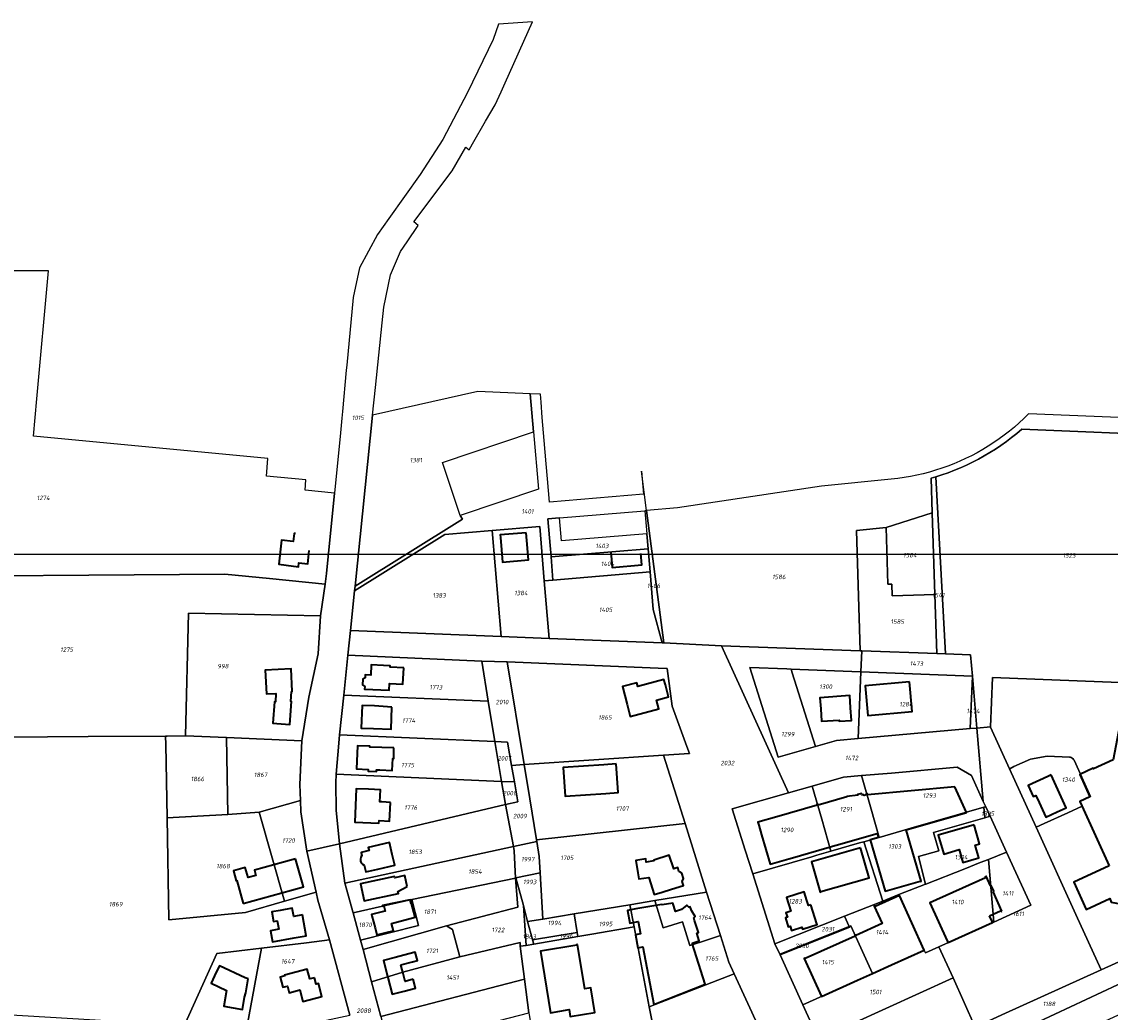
# Model space of a CAD drawing. Extents: x 177930 to 190767, y 381068 to 392034.
# Tile 297 of 318: x 182374 to 182811, y 390621 to 391019. Entities that reach past the tile are written whole.
import ezdxf
from ezdxf.enums import TextEntityAlignment as Align

# ---------------------------------------------------------------- set-up
doc = ezdxf.new("R2010")
doc.units = 0
for name, color, linetype, lineweight in [('B-XX-KG-GRENS_PERCEEL-GV', 150, 'Continuous', 25), ('B-XX-KG-GRENS_PERCEEL-S', 150, 'Continuous', 25), ('B-XX-OG-BEBOUWING-G', 7, 'Continuous', 35)]:
    doc.layers.add(name, color=color, linetype=linetype, lineweight=lineweight)
doc.styles.add('NLCS-ISO', font='NLCS-ISO.ttf', dxfattribs={"height": 1.8})

# ---------------------------------------------------------------- blocks, each defined once
blk = doc.blocks.new('SKG-PERCEELNUMMER-SO')
at = {"layer": 'DefPoints'}
blk.add_point((0, 0), dxfattribs=at)
at = {"style": 'NLCS-ISO', "oblique": 10, "flags": 1}
blk.add_attdef('GEMEENTECODE', text='', height=1.8, dxfattribs=at).set_placement((-0.5, 2.55), align=Align.MIDDLE_RIGHT)
at = {"style": 'NLCS-ISO', "oblique": 10}
blk.add_attdef('PERCEELNUMMER', text='', height=1.8, dxfattribs=at).set_placement((0, 0), align=Align.MIDDLE_CENTER)
at = {"style": 'NLCS-ISO', "oblique": 10, "flags": 1}
blk.add_attdef('SECTIE', text='', height=1.8, dxfattribs=at).set_placement((0.5, 2.5), align=Align.MIDDLE_LEFT)

msp = doc.modelspace()

# ---------------------------------------------------------------- linework, layer by layer
at = {"layer": 'B-XX-KG-GRENS_PERCEEL-GV'}
for points in [[(182579.097, 391019.245), (182565.444, 391018.234), (182563.274, 391012.091), (182552.959, 390990.862), (182542.986, 390971.942), (182533.937, 390957.904), (182521.276, 390940.094), (182516.762, 390933.743), (182509.559, 390920.356), (182506.908, 390908.361), (182504.383, 390881.258), (182504.196, 390879.251), (182502.646, 390862.607), (182502.393, 390859.888), (182501.848, 390854.035), (182499.44, 390829.724), (182496.242, 390797.441), (182495.655, 390793.191), (182493.892, 390780.42), (182492.927, 390765.147), (182489.124, 390747.749), (182486.3, 390730.22), (182485.596, 390712.577), (182485.759, 390706.187), (182485.875, 390701.653), (182488.352, 390685.878), (182501.544, 390688.842), (182500.083, 390702.336), (182499.942, 390713.357), (182500.205, 390716.745), (182501.181, 390729.298), (182501.529, 390732.641), (182503.178, 390748.477), (182504.854, 390764.557), (182505.889, 390774.49), (182507.534, 390790.494), (182507.728, 390792.384), (182514.785, 390861.035), (182515.936, 390872.237), (182518.61, 390898.262), (182519.253, 390904.514), (182521.957, 390917.57), (182526.014, 390926.925), (182528.662, 390930.808), (182533.118, 390937.342), (182531.42, 390938.787), (182546.815, 390959.273), (182552.281, 390968.899), (182553.61, 390967.742), (182554.97, 390970.11), (182560.203, 390979.223), (182564.038, 390985.902), (182566.424, 390991.054), (182568.081, 390994.74)], [(182496.242, 390797.441), (182499.44, 390829.724), (182487.613, 390830.985), (182487.965, 390835.127), (182472.202, 390836.599), (182472.663, 390843.648), (182378.484, 390852.65), (182379.836, 390867.691), (182384.456, 390919.077), (182287.713, 390919.096), (182298.478, 390857.932), (182301.737, 390839.412), (182304.652, 390822.851), (182309.35, 390796.157), (182455.399, 390797.16), (182473.295, 390795.394), (182495.655, 390793.191)], [(182514.785, 390861.035), (182507.728, 390792.384), (182507.763, 390792.406), (182550.924, 390819.296), (182549.997, 390820.779), (182542.834, 390842.102), (182579.459, 390854.412), (182578.175, 390869.718), (182557.059, 390870.572), (182514.803, 390861.039)], [(182507.728, 390792.384), (182507.534, 390790.494), (182507.57, 390790.517), (182543.808, 390813.095), (182562.884, 390814.698), (182581.961, 390816.299), (182583.79, 390794.522), (182587.277, 390794.817), (182586.497, 390804.091), (182585.208, 390819.422), (182589.939, 390819.818), (182624.257, 390822.688), (182624.849, 390822.738), (182622.923, 390838.625), (182623.702, 390829.34), (182585.847, 390826.158), (182585.068, 390835.443), (182584.553, 390841.58), (182583.772, 390850.864), (182582.992, 390860.149), (182582.477, 390866.286), (182582.202, 390869.555), (182578.175, 390869.718), (182579.459, 390854.412), (182581.401, 390831.332), (182549.997, 390820.779), (182550.924, 390819.296), (182507.763, 390792.406)], [(182745.094, 390765.117), (182741.094, 390836.288), (182739.276, 390835.746), (182739.714, 390821.872), (182740.749, 390789.072), (182741.501, 390765.248)], [(182631.129, 390769.563), (182631.773, 390769.538), (182624.849, 390822.738), (182624.257, 390822.688), (182625.038, 390813.443), (182625.55, 390807.354), (182626.329, 390798.076), (182627.594, 390783.034), (182631.119, 390769.603)], [(182739.714, 390821.872), (182721.199, 390815.88), (182721.884, 390793.154), (182723.507, 390793.201), (182723.663, 390788.528), (182740.749, 390789.072)], [(182625.038, 390813.443), (182590.719, 390810.563), (182589.939, 390819.818), (182585.208, 390819.422), (182586.497, 390804.091), (182625.55, 390807.354)], [(182566.462, 390772.107), (182566.46, 390772.132), (182562.884, 390814.698), (182543.808, 390813.095), (182507.57, 390790.517), (182507.534, 390790.494), (182505.889, 390774.49)], [(182566.46, 390772.132), (182566.462, 390772.107), (182585.741, 390771.349), (182585.738, 390771.379), (182583.79, 390794.522), (182581.961, 390816.299), (182562.884, 390814.698)], [(182741.501, 390765.248), (182740.749, 390789.072), (182723.663, 390788.528), (182723.507, 390793.201), (182721.884, 390793.154), (182721.199, 390815.88), (182709.22, 390814.682), (182710.767, 390766.391), (182710.768, 390766.37), (182711.37, 390766.348)], [(182626.329, 390798.076), (182625.55, 390807.354), (182586.497, 390804.091), (182587.277, 390794.817)], [(182455.399, 390797.16), (182309.35, 390796.157), (182320.053, 390731.403), (182351.342, 390731.576), (182400.424, 390731.931), (182431.554, 390732.097), (182432.175, 390732.1), (182439.589, 390732.139), (182440.829, 390781.497), (182493.892, 390780.42), (182495.655, 390793.191), (182473.295, 390795.394)], [(182585.738, 390771.379), (182585.741, 390771.349), (182631.129, 390769.563), (182631.119, 390769.603), (182627.594, 390783.034), (182626.329, 390798.076), (182587.277, 390794.817), (182583.79, 390794.522)], [(182486.3, 390730.22), (182489.124, 390747.749), (182492.927, 390765.147), (182493.892, 390780.42), (182440.829, 390781.497), (182439.589, 390732.139), (182456.047, 390731.463)], [(182681.935, 390709.26), (182691.511, 390711.99), (182703.984, 390715.532), (182711.298, 390716.184), (182723.285, 390717.225), (182749.786, 390719.583), (182755.46, 390716.291), (182760.229, 390705.808), (182757.645, 390735.34), (182754.956, 390735.095), (182709.962, 390731.077), (182701.254, 390730.353), (182692.836, 390727.953), (182677.806, 390723.67), (182666.405, 390759.713), (182681.31, 390759.128), (182682.947, 390759.059), (182710.854, 390757.888), (182711.035, 390757.88), (182711.37, 390766.348), (182710.768, 390766.37), (182655.013, 390768.405)], [(182711.035, 390757.88), (182755.828, 390756.114), (182755.073, 390764.753), (182745.094, 390765.117), (182741.501, 390765.248), (182711.37, 390766.348)], [(182503.178, 390748.477), (182561.268, 390746.079), (182558.634, 390762.218), (182504.854, 390764.557)], [(182563.935, 390729.922), (182569.033, 390729.7), (182570.667, 390720.332), (182575.659, 390720.667), (182568.884, 390761.904), (182558.634, 390762.218), (182561.268, 390746.079)], [(182642.101, 390725.126), (182641.115, 390727.846), (182635.234, 390744.063), (182633.165, 390759.244), (182629.612, 390759.346), (182568.884, 390761.904), (182575.659, 390720.667), (182631.683, 390724.427)], [(182682.947, 390759.059), (182681.31, 390759.128), (182666.405, 390759.713), (182677.806, 390723.67), (182692.836, 390727.953), (182683.416, 390757.585)], [(182683.416, 390757.585), (182692.836, 390727.953), (182701.254, 390730.353), (182709.962, 390731.077), (182711.035, 390757.88), (182710.854, 390757.888), (182682.947, 390759.059)], [(182755.828, 390756.114), (182711.035, 390757.88), (182709.962, 390731.077), (182754.956, 390735.095)], [(182754.956, 390735.095), (182757.645, 390735.34), (182755.828, 390756.114)], [(182561.268, 390746.079), (182503.178, 390748.477), (182501.529, 390732.641), (182563.935, 390729.922)], [(182779.328, 390664.06), (182764.469, 390657.334), (182742.425, 390647.358), (182748.054, 390634.909), (182748.078, 390634.856), (182757.012, 390615.059), (182767.735, 390619.992), (182807.62, 390638.065), (182797.432, 390660.415), (182781.442, 390695.444), (182770.749, 390718.87), (182763.064, 390735.706), (182763.068, 390735.819), (182757.645, 390735.34), (182760.229, 390705.808), (182761.198, 390703.677), (182762.948, 390699.859), (182769.571, 390685.41)], [(182438.995, 390615.631), (182452.238, 390644.69), (182470.159, 390646.862), (182488.193, 390649.048), (182497.433, 390650.168), (182492.818, 390666.167), (182492.105, 390669.315), (182479.4, 390665.686), (182463.658, 390661.121), (182432.926, 390658.22), (182432.219, 390699.253), (182431.623, 390728.674), (182431.554, 390732.097), (182400.424, 390731.931), (182351.342, 390731.576), (182353.128, 390708.653), (182356.431, 390688.391), (182362.784, 390657.865), (182364.707, 390639.504), (182367.383, 390620.142), (182434.583, 390616.133)], [(182456.648, 390700.518), (182456.047, 390731.463), (182439.589, 390732.139), (182432.175, 390732.1), (182431.554, 390732.097), (182431.623, 390728.674), (182432.219, 390699.253)], [(182456.648, 390700.518), (182469.181, 390701.452), (182485.759, 390706.187), (182485.596, 390712.577), (182486.3, 390730.22), (182456.047, 390731.463)], [(182563.935, 390729.922), (182501.529, 390732.641), (182501.181, 390729.298), (182500.205, 390716.745), (182566.587, 390713.876)], [(182563.935, 390729.922), (182566.587, 390713.876), (182571.833, 390713.649), (182570.667, 390720.332), (182569.033, 390729.7)], [(182575.659, 390720.667), (182577.939, 390706.823), (182580.656, 390690.328), (182640.341, 390696.934), (182631.683, 390724.427)], [(182799.964, 390703.87), (182799.08, 390705.818), (182803.29, 390707.761), (182802.199, 390710.201), (182796.746, 390722.404), (182796.538, 390722.74), (182796.273, 390723.032), (182795.959, 390723.272), (182795.606, 390723.449), (182795.227, 390723.56), (182794.834, 390723.599), (182785.837, 390723.969), (182779.196, 390722.783), (182772.456, 390719.902), (182770.835, 390718.922), (182770.749, 390718.87), (182781.442, 390695.444), (182784.727, 390696.938), (182794.271, 390701.28)], [(182566.587, 390713.876), (182500.205, 390716.745), (182499.942, 390713.357), (182500.083, 390702.336), (182501.544, 390688.842), (182568.177, 390704.525)], [(182580.752, 390689.74), (182580.656, 390690.328), (182577.939, 390706.823), (182575.659, 390720.667), (182570.667, 390720.332), (182571.833, 390713.649), (182573.216, 390705.711), (182568.177, 390704.525), (182571.392, 390687.699)], [(182711.298, 390716.184), (182715.121, 390702.779), (182718.385, 390691.37), (182729.713, 390694.636), (182731.155, 390695.05), (182760.435, 390703.457), (182761.198, 390703.677), (182760.229, 390705.808), (182755.46, 390716.291), (182749.786, 390719.583), (182723.285, 390717.225)], [(182568.177, 390704.525), (182573.216, 390705.711), (182571.833, 390713.649), (182566.587, 390713.876)], [(182698.964, 390685.81), (182710.513, 390689.128), (182712.236, 390689.617), (182718.385, 390691.37), (182715.121, 390702.779), (182711.298, 390716.184), (182703.984, 390715.532), (182691.511, 390711.99), (182695.282, 390698.762)], [(182659.307, 390702.809), (182664.53, 390686.299), (182667.554, 390676.782), (182691.278, 390683.601), (182693.345, 390684.195), (182698.964, 390685.81), (182695.282, 390698.762), (182691.511, 390711.99), (182681.935, 390709.26)], [(182479.4, 390665.686), (182492.105, 390669.315), (182488.352, 390685.878), (182485.875, 390701.653), (182485.759, 390706.187), (182469.181, 390701.452)], [(182568.177, 390704.525), (182501.544, 390688.842), (182503.669, 390672.934), (182571.392, 390687.699)], [(182760.803, 390699.248), (182762.948, 390699.859), (182761.198, 390703.677), (182760.435, 390703.457)], [(182469.181, 390701.452), (182456.648, 390700.518), (182432.219, 390699.253), (182432.926, 390658.22), (182463.658, 390661.121), (182479.4, 390665.686)], [(182740.256, 390693.392), (182760.803, 390699.248), (182760.435, 390703.457), (182731.155, 390695.05), (182729.713, 390694.636), (182718.385, 390691.37), (182712.236, 390689.617), (182719.795, 390665.783), (182726.324, 390668.364), (182737.059, 390672.608), (182734.158, 390683.636), (182742.369, 390685.977)], [(182734.158, 390683.636), (182737.059, 390672.608), (182737.102, 390672.625), (182752.77, 390678.785), (182758.976, 390681.231), (182762.265, 390682.528), (182769.571, 390685.41), (182762.948, 390699.859), (182760.803, 390699.248), (182740.256, 390693.392), (182742.369, 390685.977)], [(182580.752, 390689.74), (182581.746, 390683.632), (182582.127, 390677.068), (182583.2, 390658.562), (182595.804, 390660.625), (182618.155, 390664.283), (182628.241, 390665.934), (182649.034, 390669.337), (182640.341, 390696.934), (182580.656, 390690.328)], [(182571.392, 390687.699), (182503.669, 390672.934), (182503.714, 390672.597), (182506.783, 390661.487), (182507.012, 390661.005), (182530.495, 390666.391), (182572.204, 390675.017), (182571.734, 390685.915)], [(182571.392, 390687.699), (182571.734, 390685.915), (182572.204, 390675.017), (182572.379, 390675.053), (182582.127, 390677.068), (182581.746, 390683.632), (182580.752, 390689.74)], [(182710.513, 390689.128), (182698.964, 390685.81), (182693.345, 390684.195), (182691.278, 390683.601), (182667.554, 390676.782), (182676.472, 390648.617), (182704.497, 390659.695), (182719.806, 390665.747), (182719.795, 390665.783), (182712.236, 390689.617)], [(182726.324, 390668.364), (182726.354, 390668.299), (182736.463, 390646.06), (182736.991, 390644.899), (182742.425, 390647.358), (182764.469, 390657.334), (182762.265, 390682.528), (182758.976, 390681.231), (182752.77, 390678.785), (182737.102, 390672.625), (182737.059, 390672.608)], [(182762.265, 390682.528), (182764.469, 390657.334), (182779.328, 390664.06), (182769.571, 390685.41)], [(182509.965, 390650.014), (182510.93, 390646.349), (182544.517, 390655.799), (182573.175, 390663.367), (182572.204, 390675.017), (182530.495, 390666.391), (182533.229, 390655.91)], [(182572.204, 390675.017), (182573.175, 390663.367), (182544.517, 390655.799), (182546.956, 390654.396), (182549.885, 390643.303), (182574.048, 390649.093), (182574.143, 390647.576), (182576.438, 390647.923), (182575.369, 390663.946), (182572.379, 390675.053)], [(182577.088, 390657.561), (182583.2, 390658.562), (182582.127, 390677.068), (182572.379, 390675.053), (182575.369, 390663.946)], [(182649.034, 390669.337), (182628.241, 390665.934), (182631.617, 390655.056), (182639.277, 390657.399), (182642.294, 390647.907), (182646.991, 390649.421), (182654.582, 390651.867)], [(182509.965, 390650.014), (182533.229, 390655.91), (182530.495, 390666.391), (182507.012, 390661.005)], [(182619.902, 390655.381), (182618.155, 390664.283), (182595.804, 390660.625), (182597.052, 390653.176), (182597.326, 390651.505), (182602.952, 390652.472)], [(182618.155, 390664.283), (182619.902, 390655.381), (182625.987, 390623.218), (182660.115, 390636.494), (182657.977, 390641.179), (182654.582, 390651.867), (182646.991, 390649.421), (182642.294, 390647.907), (182639.277, 390657.399), (182631.617, 390655.056), (182628.241, 390665.934)], [(182704.497, 390659.695), (182706.379, 390655.561), (182707.008, 390655.81), (182715.678, 390636.634), (182736.463, 390646.06), (182726.354, 390668.299), (182726.324, 390668.364), (182719.795, 390665.783), (182719.806, 390665.747)], [(182707.117, 390582.041), (182820.425, 390635.038), (182819.586, 390636.919), (182877.312, 390666.151), (182867.715, 390664.379), (182861.42, 390662.193), (182855.29, 390659.761), (182807.62, 390638.065), (182767.735, 390619.992), (182757.012, 390615.059), (182751.625, 390612.581), (182752.874, 390609.945), (182731.457, 390597.107), (182706.448, 390583.447)], [(182877.312, 390666.151), (182819.586, 390636.919), (182820.425, 390635.038), (182707.117, 390582.041), (182713.665, 390572.029), (182760.306, 390594.968), (182819.786, 390622.457), (182820.069, 390620.174), (182837.357, 390626.804), (182857.837, 390631.781), (182864.049, 390629.614), (182881.812, 390668.429)], [(182576.438, 390647.923), (182579.539, 390648.455), (182579.058, 390650.244), (182579.041, 390650.306), (182577.088, 390657.561), (182575.369, 390663.946)], [(182579.041, 390650.306), (182579.058, 390650.244), (182597.052, 390653.176), (182595.804, 390660.625), (182583.2, 390658.562), (182577.088, 390657.561)], [(182514.401, 390633.368), (182526.915, 390637.256), (182549.885, 390643.303), (182546.956, 390654.396), (182544.517, 390655.799), (182510.93, 390646.349)], [(182676.472, 390648.617), (182678.461, 390644.493), (182706.379, 390655.561), (182704.497, 390659.695)], [(182678.461, 390644.493), (182678.609, 390644.186), (182706.536, 390655.217), (182706.379, 390655.561)], [(182678.609, 390644.186), (182687.745, 390623.995), (182715.678, 390636.634), (182707.008, 390655.81), (182706.379, 390655.561), (182706.536, 390655.217)], [(182631.329, 390596.353), (182630.768, 390599.174), (182625.987, 390623.218), (182619.902, 390655.381), (182602.952, 390652.472), (182597.326, 390651.505), (182579.539, 390648.455), (182576.438, 390647.923), (182574.143, 390647.576), (182575.808, 390634.396), (182577.608, 390620.877), (182577.761, 390619.975), (182579.297, 390610.878), (182580.984, 390601.704), (182591.11, 390593.996), (182590.228, 390579.033), (182589.835, 390571.382), (182588.688, 390549.267), (182597.347, 390549.312), (182605.54, 390550.376), (182619.196, 390552.071), (182611.438, 390592.344)], [(182579.539, 390648.455), (182597.326, 390651.505), (182597.052, 390653.176), (182579.058, 390650.244)], [(182464.484, 390616.362), (182470.159, 390646.862), (182452.238, 390644.69), (182438.995, 390615.631), (182446.892, 390615.806), (182458.612, 390616.067)], [(182470.159, 390646.862), (182464.484, 390616.362), (182492.473, 390617.101), (182505.611, 390619.924), (182497.433, 390650.168), (182488.193, 390649.048)], [(182514.401, 390633.368), (182518.157, 390619.319), (182575.808, 390634.396), (182574.143, 390647.576), (182574.048, 390649.093), (182549.885, 390643.303), (182526.915, 390637.256)], [(182748.078, 390634.856), (182748.054, 390634.909), (182742.425, 390647.358), (182736.991, 390644.899), (182736.463, 390646.06), (182715.678, 390636.634), (182687.745, 390623.995), (182693.939, 390610.305)], [(182518.157, 390619.319), (182521.623, 390606.357), (182577.608, 390620.877), (182575.808, 390634.396)], [(182625.987, 390623.218), (182630.768, 390599.174), (182670.217, 390614.354), (182660.115, 390636.494)], [(182699.209, 390598.658), (182706.448, 390583.447), (182731.457, 390597.107), (182752.874, 390609.945), (182751.625, 390612.581), (182757.012, 390615.059), (182748.078, 390634.856), (182693.939, 390610.305)]]:
    msp.add_lwpolyline(points, close=True, dxfattribs=at)
for points in [[(182920.112, 390855.878), (182778.442, 390861.612), (182776.587, 390859.791), (182774.68, 390858.025), (182772.723, 390856.315), (182770.718, 390854.661), (182768.665, 390853.067), (182766.568, 390851.532), (182764.427, 390850.058), (182762.244, 390848.647), (182760.022, 390847.299), (182757.762, 390846.016), (182755.465, 390844.799), (182753.135, 390843.648), (182750.772, 390842.565), (182748.379, 390841.551), (182745.957, 390840.606), (182743.51, 390839.732), (182741.038, 390838.929), (182738.544, 390838.197), (182736.03, 390837.537), (182733.498, 390836.951), (182730.95, 390836.437), (182728.388, 390835.998), (182725.815, 390835.632), (182723.232, 390835.341), (182695.198, 390832.605), (182637.264, 390823.796), (182624.849, 390822.738), (182631.773, 390769.538), (182655.013, 390768.405), (182710.768, 390766.37), (182710.767, 390766.391), (182709.22, 390814.682), (182721.199, 390815.88), (182739.714, 390821.872), (182739.276, 390835.746), (182741.094, 390836.288), (182743.628, 390837.096), (182746.139, 390837.975), (182748.623, 390838.925), (182751.08, 390839.944), (182753.507, 390841.033), (182755.902, 390842.19), (182758.263, 390843.414), (182760.589, 390844.704), (182762.878, 390846.06), (182765.127, 390847.48), (182767.335, 390848.963), (182769.501, 390850.507), (182771.622, 390852.113), (182773.696, 390853.777), (182775.723, 390855.5), (182839.878, 390852.793)], [(182839.878, 390852.793), (182775.723, 390855.5), (182773.696, 390853.777), (182771.622, 390852.113), (182769.501, 390850.507), (182767.335, 390848.963), (182765.127, 390847.48), (182762.878, 390846.06), (182760.589, 390844.704), (182758.263, 390843.414), (182755.902, 390842.19), (182753.507, 390841.033), (182751.08, 390839.944), (182748.623, 390838.925), (182746.139, 390837.975), (182743.628, 390837.096), (182741.094, 390836.288), (182745.094, 390765.117), (182755.073, 390764.753), (182755.828, 390756.114), (182757.645, 390735.34), (182763.068, 390735.819), (182763.87, 390755.701), (182855.805, 390752.046)], [(182693.939, 390610.305), (182687.745, 390623.995), (182678.609, 390644.186), (182678.461, 390644.493), (182676.472, 390648.617), (182667.554, 390676.782), (182664.53, 390686.299), (182659.307, 390702.809), (182681.935, 390709.26), (182655.013, 390768.405), (182631.773, 390769.538), (182631.129, 390769.563), (182585.741, 390771.349), (182566.462, 390772.107), (182505.889, 390774.49), (182504.854, 390764.557), (182558.634, 390762.218), (182568.884, 390761.904), (182629.612, 390759.346), (182633.165, 390759.244), (182635.234, 390744.063), (182641.115, 390727.846), (182642.101, 390725.126), (182631.683, 390724.427), (182640.341, 390696.934), (182649.034, 390669.337), (182654.582, 390651.867), (182657.977, 390641.179), (182660.115, 390636.494), (182670.217, 390614.354)], [(182855.805, 390752.046), (182763.87, 390755.701), (182763.068, 390735.819), (182763.064, 390735.706), (182770.749, 390718.87), (182770.835, 390718.922), (182772.456, 390719.902), (182779.196, 390722.783), (182785.837, 390723.969), (182794.834, 390723.599), (182795.227, 390723.56), (182795.606, 390723.449), (182795.959, 390723.272), (182796.273, 390723.032), (182796.538, 390722.74), (182796.746, 390722.404), (182802.199, 390710.201), (182803.29, 390707.761), (182799.08, 390705.818), (182799.964, 390703.87), (182794.271, 390701.28), (182784.727, 390696.938), (182781.442, 390695.444), (182797.432, 390660.415), (182807.62, 390638.065), (182855.29, 390659.761)], [(182518.157, 390619.319), (182514.401, 390633.368), (182510.93, 390646.349), (182509.965, 390650.014), (182507.012, 390661.005), (182506.783, 390661.487), (182503.714, 390672.597), (182503.669, 390672.934), (182501.544, 390688.842), (182488.352, 390685.878), (182492.105, 390669.315), (182492.818, 390666.167), (182497.433, 390650.168), (182505.611, 390619.924)]]:
    msp.add_lwpolyline(points, dxfattribs=at)
at = {"layer": 'B-XX-OG-BEBOUWING-G'}
for points in [[(182483.768, 390813.526), (182483.274, 390813.582), (182482.912, 390810.382), (182478.191, 390810.916), (182477.085, 390801.138), (182479.999, 390800.808)], [(182479.999, 390800.808), (182484.958, 390800.169), (182485.161, 390801.739), (182488.703, 390801.357), (182489.309, 390806.756)], [(182610.523, 390806.186), (182611.043, 390799.922), (182622.964, 390800.912), (182622.584, 390805.487)], [(182853.232, 390738.277), (182842.389, 390740.348), (182840.74, 390731.688), (182815.104, 390736.57), (182812.444, 390722.602), (182804.478, 390718.989), (182804.396, 390719.171), (182798.966, 390716.708), (182803.082, 390707.634), (182799.08, 390705.818), (182799.87, 390704.076)], [(182810.844, 390679.888), (182796.557, 390673.383), (182801.586, 390662.415), (182811.149, 390666.8), (182811.585, 390665.383), (182816.546, 390664.438), (182819.501, 390679.949), (182838.532, 390688.615), (182838.206, 390689.346), (182842.391, 390691.253), (182842.725, 390693.077), (182846.154, 390694.612), (182846.934, 390694.153), (182851.343, 390696.163), (182852.461, 390701.654), (182860.107, 390700.228), (182866.803, 390735.696)], [(182713.352, 390708.908), (182713.191, 390708.862), (182713.311, 390708.443), (182712.31, 390708.146), (182712.218, 390708.416), (182712.205, 390708.522), (182711.43, 390708.444), (182711.25, 390709.058), (182709.734, 390708.618), (182709.833, 390708.277), (182705.365, 390707.826), (182705.378, 390707.692), (182693.809, 390704.372), (182693.675, 390704.791), (182693.52, 390704.744)], [(182748.821, 390711.643), (182713.627, 390708.534), (182713.512, 390708.953), (182713.352, 390708.908)], [(182729.276, 390694.461), (182753.061, 390701.28), (182753.088, 390701.221), (182753.478, 390701.405), (182748.821, 390711.643)], [(182693.52, 390704.744), (182693.364, 390704.697), (182693.492, 390704.276), (182677.219, 390699.604), (182677.281, 390699.675), (182669.676, 390697.475), (182670.015, 390696.303), (182671.143, 390692.356), (182674.542, 390680.545), (182682.094, 390682.716), (182682.07, 390682.774), (182682.551, 390682.912), (182698.32, 390687.437), (182698.382, 390687.211), (182698.54, 390687.254)], [(182799.87, 390704.076), (182810.844, 390679.888)], [(182698.54, 390687.254), (182698.698, 390687.297), (182698.642, 390687.541), (182701.045, 390688.229), (182717.634, 390692.98)], [(182718.098, 390691.375), (182714.821, 390690.43), (182720.78, 390669.788), (182734.861, 390673.823), (182734.926, 390673.618), (182735.228, 390673.713), (182729.276, 390694.461)], [(182717.634, 390692.98), (182718.098, 390691.375)], [(182483.831, 390682.757), (182478.953, 390681.364), (182467.29, 390678.146), (182467.859, 390676.106), (182464.769, 390675.245), (182463.604, 390679.274), (182458.858, 390677.958), (182459.968, 390673.915), (182460.258, 390673.989), (182462.826, 390664.767)], [(182462.826, 390664.767), (182482.159, 390670.114), (182487.044, 390671.51), (182483.831, 390682.757)], [(182764.144, 390669.586), (182764.399, 390669.701), (182763.364, 390671.988), (182763.109, 390671.872), (182761.364, 390675.726), (182760.973, 390675.548), (182761.167, 390675.12), (182738.804, 390665.056), (182745.737, 390649.799)], [(182767.689, 390661.757), (182764.144, 390669.586)], [(182726.507, 390668.005), (182716.81, 390663.618), (182716.719, 390663.818), (182716.428, 390663.686), (182719.569, 390656.744), (182708.971, 390651.956), (182708.88, 390652.156), (182708.732, 390652.088)], [(182723.36, 390640.137), (182736.439, 390646.055), (182726.507, 390668.005)], [(182762.737, 390659.844), (182767.173, 390661.853), (182767.297, 390661.579)], [(182763.761, 390657.581), (182762.737, 390659.844)], [(182767.297, 390661.579), (182767.689, 390661.757)], [(182746.065, 390649.077), (182763.937, 390657.193)], [(182763.937, 390657.193), (182763.761, 390657.581)], [(182708.732, 390652.088), (182708.583, 390652.021), (182708.724, 390651.711), (182688.654, 390642.646), (182688.563, 390642.846), (182688.272, 390642.713), (182695.24, 390627.414), (182709.625, 390633.922)], [(182745.737, 390649.799), (182746.065, 390649.077)], [(182526.164, 390640.196), (182530.791, 390641.359), (182532.875, 390641.851), (182531.952, 390645.19), (182525.26, 390643.474), (182523.893, 390643.11), (182519.114, 390641.85), (182520.899, 390635.083)], [(182527.061, 390636.709), (182526.697, 390638.075), (182526.164, 390640.196)], [(182715.744, 390636.691), (182723.36, 390640.137)], [(182520.899, 390635.083), (182522.683, 390628.317), (182527.513, 390629.591), (182532.047, 390630.798), (182531.101, 390634.35)], [(182531.101, 390634.35), (182527.915, 390633.502), (182527.061, 390636.709)], [(182709.625, 390633.922), (182715.744, 390636.691)]]:
    msp.add_lwpolyline(points, dxfattribs=at)
for points in [[(182576.499, 390813.855), (182566.113, 390812.981), (182566.204, 390811.885), (182567.025, 390802.017), (182577.411, 390802.892)], [(182527.285, 390759.592), (182521.818, 390759.83), (182521.841, 390760.368), (182519.194, 390760.495), (182514.199, 390760.7), (182514.03, 390756.603), (182511.792, 390756.697), (182511.746, 390755.568), (182510.823, 390755.035), (182510.726, 390752.667), (182511.601, 390752.031), (182511.555, 390750.9), (182521.443, 390750.493), (182521.552, 390753.226), (182526.999, 390753.008)], [(182482.174, 390749.99), (182482.449, 390749.969), (182481.986, 390759.102), (182476.81, 390758.84), (182471.627, 390758.577), (182472.11, 390749.058), (182475.955, 390749.253), (182475.705, 390745.88), (182475.296, 390745.91), (182474.657, 390737.284), (182476.33, 390737.16), (182481.497, 390736.773), (182482.18, 390745.958), (182481.875, 390745.981)], [(182632.441, 390752.651), (182631.89, 390754.778), (182621.416, 390751.991), (182620.997, 390753.566), (182615.207, 390752.026), (182617.077, 390744.835), (182618.363, 390740.003), (182629.769, 390743.038), (182628.862, 390746.481), (182633.767, 390747.83)], [(182730.561, 390753.89), (182712.724, 390752.327), (182713.771, 390740.376), (182731.608, 390741.939)], [(182706.889, 390743.384), (182706.532, 390748.375), (182694.566, 390747.515), (182694.889, 390743.02), (182695.248, 390738.033), (182702.245, 390738.537), (182702.281, 390738.039), (182707.248, 390738.397)], [(182522.509, 390743.783), (182515.524, 390744.203), (182510.528, 390744.409), (182510.151, 390735.297), (182515.147, 390735.09), (182522.259, 390734.842)], [(182523.366, 390727.366), (182513.684, 390727.598), (182513.694, 390727.998), (182508.698, 390728.201), (182508.321, 390718.893), (182513.017, 390718.702), (182512.987, 390717.953), (182516.284, 390717.819), (182516.314, 390718.568), (182517.653, 390718.514), (182522.668, 390718.312), (182522.859, 390723.045), (182523.301, 390723.036)], [(182612.697, 390720.942), (182607.709, 390720.601), (182591.347, 390719.482), (182592.138, 390707.909), (182608.5, 390709.028), (182613.488, 390709.369)], [(182787.552, 390716.544), (182786.16, 390715.826), (182778.207, 390712.205), (182780.237, 390707.755), (182781.329, 390708.257), (182782.652, 390705.353), (182785.305, 390699.529), (182789.855, 390701.602), (182793.511, 390703.252)], [(182521.924, 390705.462), (182518.44, 390705.613), (182517.711, 390705.645), (182517.92, 390710.488), (182513.137, 390710.695), (182508.142, 390710.904), (182507.579, 390697.442), (182517.345, 390697.034), (182517.39, 390698.117), (182521.598, 390697.935)], [(182756.547, 390696.451), (182742.094, 390692.319), (182744.323, 390684.626), (182750.576, 390686.437), (182752.05, 390681.31), (182758.399, 390683.135), (182756.932, 390688.242), (182758.752, 390688.78)], [(182522.657, 390684.484), (182521.516, 390689.352), (182513.05, 390687.367), (182513.356, 390686.063), (182510.175, 390685.317), (182510.466, 390684.076), (182510.05, 390683.386), (182509.859, 390682.618), (182509.925, 390681.865), (182510.197, 390681.183), (182510.718, 390680.543), (182511.376, 390680.195), (182512.01, 390677.49), (182516.878, 390678.631), (182523.655, 390680.252)], [(182710.94, 390687.165), (182691.18, 390681.537), (182694.673, 390669.347), (182694.974, 390669.442), (182694.946, 390669.558), (182714.378, 390675.092)], [(182639.062, 390677.005), (182637.917, 390677.607), (182637.396, 390679.247), (182635.787, 390678.752), (182634.029, 390684.251), (182627.75, 390682.253), (182627.853, 390681.974), (182624.77, 390681.449), (182624.554, 390682.695), (182620.512, 390682.035), (182621.318, 390677.1), (182621.743, 390674.646), (182625.78, 390675.301), (182627.964, 390668.397), (182631.179, 390669.414), (182634.927, 390670.499), (182639.693, 390672.012), (182639.169, 390673.661), (182639.758, 390674.813)], [(182528.713, 390671.666), (182527.755, 390676.041), (182523.763, 390675.167), (182523.645, 390675.705), (182509.888, 390672.693), (182511.394, 390665.817), (182525.151, 390668.83), (182524.981, 390669.607)], [(182690.939, 390664.244), (182689.985, 390663.944), (182689.325, 390666.043), (182688.25, 390669.462), (182681.089, 390667.193), (182682.83, 390661.686), (182680.922, 390661.084), (182681.493, 390659.318), (182680.701, 390659.07), (182681.832, 390655.446), (182682.629, 390655.695), (182683.184, 390653.944), (182687.35, 390655.264), (182687.588, 390654.511), (182693.458, 390656.35), (182693.363, 390656.646)], [(182530.439, 390664.829), (182530.292, 390664.791), (182529.922, 390666.211), (182518.76, 390663.945), (182518.802, 390663.739), (182519.36, 390663.852), (182519.889, 390661.768), (182519.156, 390661.561), (182514.387, 390660.316), (182514.509, 390659.849), (182515.774, 390655.007), (182516.522, 390652.14), (182521.368, 390653.406), (182523.21, 390653.835), (182522.437, 390656.796), (182531.89, 390659.265)], [(182643.2, 390648.815), (182646.066, 390649.765), (182645.089, 390652.885), (182645.701, 390653.091), (182644.157, 390657.977), (182643.86, 390659.031), (182644.447, 390659.6), (182642.888, 390661.991), (182642.424, 390663.459), (182641.814, 390663.266), (182641.112, 390664.124), (182638.981, 390662.369), (182636.492, 390661.582), (182635.421, 390664.966), (182631.115, 390664.266), (182631.07, 390664.408), (182620.532, 390662.646), (182617.246, 390662.02), (182618.213, 390656.946), (182621.499, 390657.572), (182622.438, 390652.651), (182620.393, 390652.261), (182621.402, 390646.967), (182623.447, 390647.357), (182627.858, 390624.218), (182643.77, 390630.465), (182648.409, 390632.33)], [(182486.649, 390660.183), (182483.096, 390659.55), (182482.515, 390662.874), (182477.589, 390662.013), (182474.302, 390661.424), (182475.001, 390657.527), (182476.477, 390657.792), (182477.077, 390654.446), (182473.781, 390653.855), (182474.581, 390649.397), (182483.22, 390650.947), (182488.142, 390651.826)], [(182597.148, 390648.344), (182596.839, 390648.29), (182596.877, 390648.073), (182582.202, 390645.668), (182586.262, 390620.899), (182593.732, 390622.123), (182594.187, 390619.368), (182604.058, 390620.999), (182602.461, 390630.856), (182600.062, 390630.467)], [(182464.828, 390634.459), (182463.534, 390634.942), (182453.234, 390639.734), (182451.927, 390637.252), (182449.844, 390632.707), (182456.081, 390629.848), (182454.933, 390623.473), (182462.43, 390622.155), (182463.296, 390627.079), (182463.782, 390628.94)], [(182491.384, 390634.953), (182489.528, 390634.454), (182488.496, 390638.428), (182479.425, 390635.945), (182479.498, 390635.677), (182477.611, 390635.224), (182478.726, 390631.11), (182480.608, 390631.599), (182481.311, 390628.934), (182484.641, 390629.818), (182485.564, 390630.044), (182486.697, 390625.409), (182489.35, 390626.111), (182494.37, 390627.46), (182492.979, 390632.638), (182492.071, 390632.394)]]:
    msp.add_lwpolyline(points, close=True, dxfattribs=at)
at = {"layer": 'DefPoints'}
msp.add_lwpolyline([(189080.125, 384112.918), (178838.653, 384112.918), (178838.653, 390805.207), (189080.125, 390805.207)], close=True, dxfattribs=at)

# ---------------------------------------------------------------- block references
at = {"layer": 'B-XX-KG-GRENS_PERCEEL-S'}
for p, values in [((182508.912, 390860.032), {'PERCEELNUMMER': '1015'}), ((182532.211, 390843.027), {'PERCEELNUMMER': '1381'}), ((182382.424, 390827.837), {'PERCEELNUMMER': '1274'}), ((182577.054, 390822.421), {'PERCEELNUMMER': '1401'}), ((182606.968, 390808.526), {'PERCEELNUMMER': '1403'}), ((182730.758, 390804.848), {'PERCEELNUMMER': '1584'}), ((182794.693, 390804.706), {'PERCEELNUMMER': '1523'}), ((182609.257, 390801.333), {'PERCEELNUMMER': '1404'}), ((182678.069, 390796.066), {'PERCEELNUMMER': '1586'}), ((182627.729, 390792.506), {'PERCEELNUMMER': '1406'}), ((182541.527, 390788.652), {'PERCEELNUMMER': '1383'}), ((182574.419, 390789.602), {'PERCEELNUMMER': '1384'}), ((182742.191, 390788.769), {'PERCEELNUMMER': '1541'}), ((182608.439, 390782.862), {'PERCEELNUMMER': '1405'}), ((182725.688, 390778.141), {'PERCEELNUMMER': '1585'}), ((182391.85, 390766.845), {'PERCEELNUMMER': '1275'}), ((182454.635, 390760.223), {'PERCEELNUMMER': '998'}), ((182733.383, 390761.254), {'PERCEELNUMMER': '1473'}), ((182540.216, 390751.712), {'PERCEELNUMMER': '1773'}), ((182696.899, 390751.983), {'PERCEELNUMMER': '1300'}), ((182566.821, 390745.787), {'PERCEELNUMMER': '2010'}), ((182729.184, 390744.89), {'PERCEELNUMMER': '1284'}), ((182756.143, 390742.183), {'PERCEELNUMMER': '1474'}), ((182529.286, 390738.345), {'PERCEELNUMMER': '1774'}), ((182608.176, 390739.586), {'PERCEELNUMMER': '1865'}), ((182681.655, 390732.89), {'PERCEELNUMMER': '1299'}), ((182528.896, 390720.434), {'PERCEELNUMMER': '1775'}), ((182567.741, 390723.15), {'PERCEELNUMMER': '2007'}), ((182657.385, 390721.265), {'PERCEELNUMMER': '2032'}), ((182707.317, 390723.296), {'PERCEELNUMMER': '1472'}), ((182469.773, 390716.51), {'PERCEELNUMMER': '1867'}), ((182444.409, 390714.849), {'PERCEELNUMMER': '1866'}), ((182794.462, 390714.564), {'PERCEELNUMMER': '1340'}), ((182569.95, 390709.163), {'PERCEELNUMMER': '2008'}), ((182738.556, 390708.222), {'PERCEELNUMMER': '1293'}), ((182530.115, 390703.377), {'PERCEELNUMMER': '1776'}), ((182615.164, 390702.929), {'PERCEELNUMMER': '1707'}), ((182705.025, 390702.676), {'PERCEELNUMMER': '1291'}), ((182573.999, 390699.961), {'PERCEELNUMMER': '2009'}), ((182762.004, 390700.886), {'PERCEELNUMMER': '1305'}), ((182681.317, 390694.36), {'PERCEELNUMMER': '1290'}), ((182480.975, 390690.102), {'PERCEELNUMMER': '1720'}), ((182531.876, 390685.537), {'PERCEELNUMMER': '1853'}), ((182724.641, 390687.752), {'PERCEELNUMMER': '1303'}), ((182577.168, 390682.616), {'PERCEELNUMMER': '1997'}), ((182592.882, 390683.137), {'PERCEELNUMMER': '1705'}), ((182751.361, 390683.45), {'PERCEELNUMMER': '1304'}), ((182454.676, 390679.823), {'PERCEELNUMMER': '1868'}), ((182555.968, 390677.646), {'PERCEELNUMMER': '1854'}), ((182577.95, 390673.447), {'PERCEELNUMMER': '1993'}), ((182770.111, 390668.889), {'PERCEELNUMMER': '1411'}), ((182411.558, 390664.515), {'PERCEELNUMMER': '1869'}), ((182684.671, 390665.672), {'PERCEELNUMMER': '1283'}), ((182749.889, 390665.389), {'PERCEELNUMMER': '1410'}), ((182537.847, 390661.486), {'PERCEELNUMMER': '1871'}), ((182648.363, 390659.133), {'PERCEELNUMMER': '1764'}), ((182774.347, 390660.637), {'PERCEELNUMMER': '1611'}), ((182511.839, 390656.239), {'PERCEELNUMMER': '1870'}), ((182587.919, 390656.967), {'PERCEELNUMMER': '1994'}), ((182608.468, 390656.56), {'PERCEELNUMMER': '1995'}), ((182565.15, 390654.154), {'PERCEELNUMMER': '1722'}), ((182577.735, 390651.523), {'PERCEELNUMMER': '1863'}), ((182592.599, 390651.677), {'PERCEELNUMMER': '1996'}), ((182697.749, 390654.44), {'PERCEELNUMMER': '2031'}), ((182719.535, 390653.24), {'PERCEELNUMMER': '1414'}), ((182538.686, 390645.783), {'PERCEELNUMMER': '1721'}), ((182687.314, 390647.778), {'PERCEELNUMMER': '2030'}), ((182480.688, 390641.549), {'PERCEELNUMMER': '1647'}), ((182651.101, 390642.708), {'PERCEELNUMMER': '1765'}), ((182697.749, 390641.232), {'PERCEELNUMMER': '1415'}), ((182546.909, 390635.026), {'PERCEELNUMMER': '1451'}), ((182716.893, 390629.214), {'PERCEELNUMMER': '1501'}), ((182786.671, 390624.42), {'PERCEELNUMMER': '1188'}), ((182511.237, 390621.713), {'PERCEELNUMMER': '2088'})]:
    msp.add_blockref('SKG-PERCEELNUMMER-SO', p, dxfattribs=at).add_auto_attribs(values)

doc.saveas('drawing.dxf')
